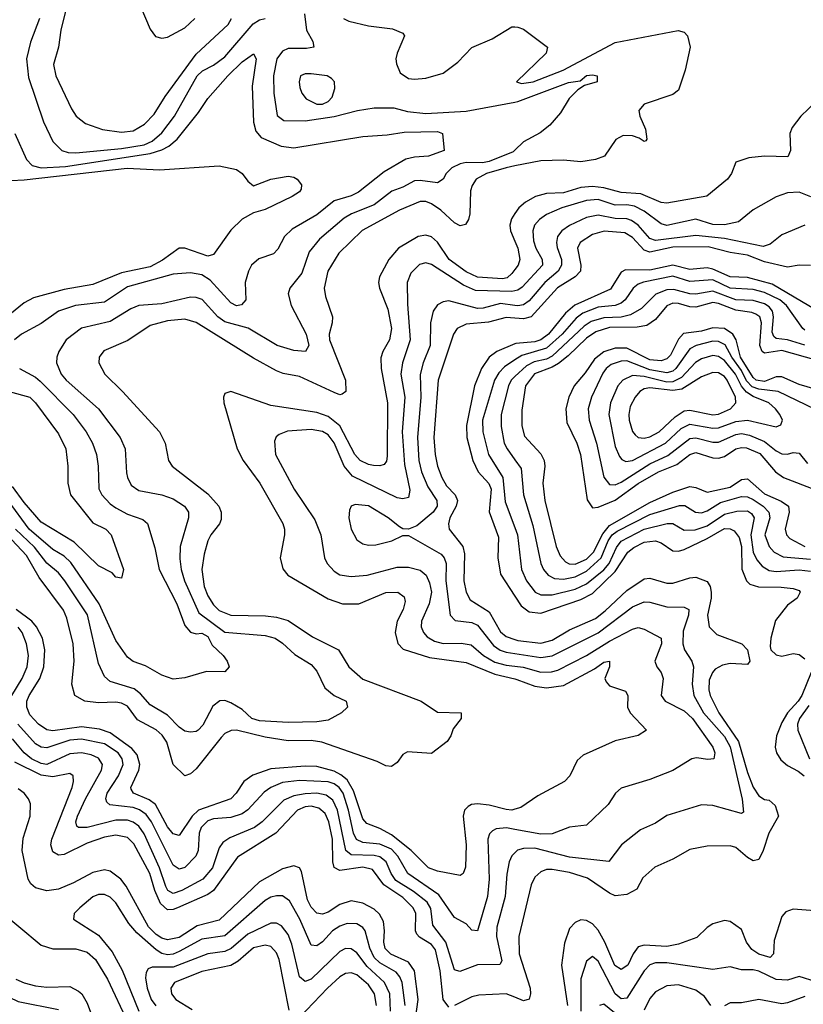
# Model space of a CAD drawing. Header units: inches. Extents: x 990535 to 1117859, y 769386 to 892122.
# Tile 375 of 656: x 1078275 to 1081005, y 795354 to 798786. Entities that reach past the tile are written whole.
import ezdxf

# ---------------------------------------------------------------- set-up
doc = ezdxf.new("R2010")
doc.units = ezdxf.units.IN
doc.header["$MEASUREMENT"] = 0
doc.layers.add('B0779', color=7, linetype='Continuous')
doc.layers.add('B0789', color=7, linetype='Continuous')

msp = doc.modelspace()

# ---------------------------------------------------------------- linework, layer by layer
at = {"layer": 'B0779', "color": 5}
for points, elevation in [([(1078437.5, 798830), (1078418.2, 798750), (1078410.1, 798689.9), (1078393, 798630), (1078400.9, 798590), (1078455.7, 798475.7), (1078471.8, 798450), (1078504.1, 798424.1), (1078563.7, 798403.7), (1078630, 798394.4), (1078670, 798399.1), (1078710, 798421.9), (1078743.4, 798456.6), (1078782, 798518), (1078890, 798665.5), (1079000.7, 798770), (1079012.7, 798790)], 2780), ([(1078696.6, 798830), (1078730, 798753), (1078748.1, 798728.1), (1078770, 798721.3), (1078790, 798725.5), (1078850, 798757.5), (1078885.3, 798790)], 2820), ([(1079266.7, 798806.7), (1079274.5, 798750), (1079295.8, 798710), (1079299.3, 798690), (1079274.6, 798685.4), (1079210, 798685.8), (1079190, 798676), (1079170.8, 798650), (1079158.8, 798590), (1079160.4, 798530), (1079172.3, 798452.3), (1079194.9, 798434.9), (1079270, 798433.7), (1079370.9, 798449.1), (1079451.2, 798470), (1079510, 798479.1), (1079578.7, 798478.7), (1079625.8, 798465.8), (1079690, 798459.2), (1079830, 798466.8), (1080000, 798499.1)], 2760), ([(1078343.3, 798790), (1078312.1, 798707.9), (1078298.9, 798650), (1078305.2, 798585.2), (1078358.1, 798430), (1078390, 798361.8), (1078421.3, 798330), (1078443.2, 798323.2), (1078470, 798321.8), (1078630, 798337.1), (1078709, 798350), (1078736.8, 798363.2), (1078770, 798391.8), (1078814.2, 798450), (1078893.1, 798590), (1078912.3, 798607.7), (1078950, 798627.7), (1078990, 798656.4), (1079088.7, 798771.3), (1079110, 798785.6), (1079129.9, 798790.1)], 2760), ([(1079402.8, 798790), (1079421.6, 798781.6), (1079490, 798765), (1079573.9, 798753.9), (1079610, 798739.3), (1079616, 798730), (1079590.1, 798670), (1079585.3, 798650), (1079587.2, 798632.8), (1079600.4, 798600.4), (1079630, 798581.1), (1079650, 798578.4), (1079690, 798582.4), (1079750, 798600.3), (1079801.7, 798638.3), (1079850, 798689.5), (1079920.6, 798719.4), (1079990, 798761.3), (1080000, 798761)], 2780), ([(1078257.8, 798390), (1078298.7, 798298.7), (1078318.5, 798278.5), (1078350, 798269.3), (1078434.5, 798274.5), (1078730, 798320.1), (1078770, 798332), (1078794.6, 798345.4), (1078823.4, 798370), (1078897.4, 798462.6), (1078930, 798511.9), (1078999.9, 798590), (1079050, 798639.8), (1079090, 798667.2), (1079098.3, 798650), (1079085, 798555), (1079089.4, 798429.4), (1079097.6, 798397.6), (1079116.1, 798376.1), (1079185.4, 798345.4), (1079230, 798339.1), (1079470, 798379), (1079555.1, 798384.9), (1079614.1, 798394.1), (1079730, 798396.5), (1079747.7, 798390), (1079754, 798330), (1079699.1, 798310), (1079650, 798307.3), (1079620.5, 798299.5), (1079544.7, 798255.3), (1079455.2, 798184.8), (1079430, 798171.8), (1079370, 798154.5), (1079310, 798106.1), (1079223.8, 798056.2), (1079197.5, 798030), (1079173.8, 797986.2), (1079159.6, 797970), (1079108, 797952), (1079082.2, 797930), (1079071.5, 797910), (1079060.9, 797870), (1079062.9, 797810), (1079047.9, 797792.1), (1079030, 797788.8), (1079010, 797798.6), (1078938.5, 797878.5), (1078910, 797896.3), (1078870, 797903.7), (1078810, 797899.5), (1078650, 797854.5), (1078570, 797801.6), (1078469.8, 797790.2), (1078410, 797770.7), (1078350, 797726.6), (1078280.6, 797690), (1078257.3, 797670)], 2740), ([(1080000, 798331.1), (1079994.4, 798325.6), (1079910, 798291.9), (1079887.5, 798287.5), (1079830, 798288.2), (1079810, 798283.4), (1079780.6, 798270), (1079760.1, 798250), (1079750, 798229.8), (1079730, 798217.8), (1079670, 798225.5), (1079650, 798224), (1079610, 798202.4), (1079571, 798189), (1079510, 798141.3), (1079430.8, 798109.2), (1079405.8, 798094.2), (1079319.2, 798020.8), (1079283.5, 797976.5), (1079257.3, 797902.7), (1079215.9, 797850), (1079210.2, 797830), (1079220.9, 797790), (1079272.4, 797690), (1079282.7, 797650), (1079270.4, 797630), (1079230, 797632.5), (1079171.6, 797650), (1079071.1, 797711.1), (1078990, 797733.1), (1078964.9, 797750), (1078911.1, 797811.1), (1078890, 797818.3), (1078870, 797818.9), (1078770, 797796.1), (1078689.8, 797790.2), (1078661.9, 797778.1), (1078590, 797733.9), (1078490, 797711.1), (1078437.3, 797670), (1078410.9, 797630), (1078403.8, 797610), (1078403.5, 797590), (1078419.8, 797550), (1078437, 797530), (1078549.5, 797430), (1078624.8, 797330), (1078642.5, 797290), (1078646.9, 797206.9), (1078650.1, 797190), (1078663.7, 797163.7), (1078690, 797144.6), (1078770, 797129.6), (1078810, 797116.4), (1078849.4, 797090), (1078862.4, 797070), (1078863.3, 797050), (1078833.7, 796950), (1078833, 796907), (1078837.2, 796870), (1078848.7, 796830), (1078899, 796719), (1078990, 796651.6), (1079130, 796639.1), (1079164.4, 796630), (1079190, 796613.3), (1079233.6, 796573.6), (1079290, 796538.9), (1079310, 796514.6), (1079337.6, 796457.6), (1079370.7, 796430.7), (1079412.7, 796410), (1079417.3, 796390), (1079395.8, 796370), (1079350, 796344.2), (1079310, 796338.3), (1079210, 796336.4), (1079110, 796341.5), (1079084.2, 796350), (1079050, 796381), (1079010, 796405), (1078990, 796413.3), (1078972.2, 796412.2), (1078947.4, 796392.6), (1078913.3, 796326.7), (1078896.9, 796310), (1078890, 796304.9), (1078870, 796302.4), (1078850, 796305.6), (1078830, 796319.9), (1078790, 796362.2), (1078730, 796397.5), (1078696.2, 796436.2), (1078673.5, 796453.5), (1078590, 796479.3), (1078570, 796496.5), (1078550, 796542), (1078511.1, 796711.1), (1078431.7, 796830), (1078410, 796858.3), (1078370, 796892), (1078326.9, 796946.9), (1078260.6, 797010)], 2760), ([(1080000, 798276.2), (1079970, 798270.2), (1079901.7, 798250), (1079865.3, 798230), (1079851.3, 798208.7), (1079845.3, 798190), (1079842.9, 798110), (1079838.9, 798090), (1079828, 798072), (1079810, 798068.1), (1079790, 798077.5), (1079742, 798122), (1079710, 798144.8), (1079690, 798152.7), (1079670, 798153), (1079597.5, 798122.5), (1079468.3, 798051.7), (1079387.1, 797972.9), (1079348.8, 797910), (1079335.7, 797850), (1079340.7, 797820.7), (1079364.4, 797750), (1079364, 797730), (1079352.9, 797690), (1079353.9, 797670), (1079409.7, 797530), (1079410.8, 797490), (1079398.7, 797481.3), (1079390, 797478.8), (1079370, 797486.4), (1079250, 797542.9), (1079192.5, 797552.5), (1079170, 797562.3), (1079090, 797606.3), (1078890, 797731.1), (1078850, 797742.4), (1078790, 797736.6), (1078730, 797720.2), (1078651.7, 797668.3), (1078567.7, 797632.3), (1078551.2, 797610), (1078551.1, 797590), (1078571, 797550), (1078632.6, 797490), (1078761.4, 797350), (1078781.7, 797310), (1078792.8, 797250), (1078806.4, 797230), (1078930, 797133.1), (1078969.1, 797090), (1078976.8, 797070), (1078976.3, 797043.7), (1078971.3, 797028.7), (1078940.9, 796990), (1078930.6, 796969.4), (1078917.5, 796922.5), (1078909.3, 796870), (1078917.1, 796810), (1078930, 796777.6), (1078950, 796745.8), (1078970, 796726.2), (1079010, 796710.1), (1079131.4, 796708.6), (1079170, 796703.7), (1079210, 796691.4), (1079295.2, 796635.2), (1079385.5, 796590), (1079422.1, 796530), (1079470, 796487.8), (1079673.7, 796410), (1079730, 796372.2), (1079813, 796370), (1079813.4, 796350), (1079785.4, 796314.6), (1079777.3, 796290), (1079764.2, 796270), (1079710, 796228.6), (1079625.9, 796234.1), (1079610, 796225), (1079590, 796197), (1079570, 796182.9), (1079550, 796185.3), (1079520.7, 796200.7), (1079327.2, 796267.2), (1079290, 796273.6), (1079210, 796271.9), (1079130, 796285.1), (1079030, 796309.5), (1079011.5, 796308.5), (1078990, 796298.4), (1078976.4, 796283.6), (1078890, 796174.7), (1078870, 796157.3), (1078850, 796150.7), (1078809.9, 796189.9), (1078787.3, 796267.3), (1078771.7, 796291.7), (1078750.4, 796310.4), (1078685.4, 796345.4), (1078650, 796392.7), (1078630, 796403.6), (1078610, 796406.8), (1078550, 796404.7), (1078502, 796410), (1078467, 796430), (1078456.7, 796470), (1078464.6, 796550), (1078461.7, 796610), (1078439.6, 796699.6), (1078427.8, 796727.8), (1078342.2, 796842.2), (1078298.9, 796918.9), (1078213.1, 797010)], 2780), ([(1078245.7, 798225.7), (1078290, 798227.7), (1078648.9, 798268.9), (1078762.3, 798262.3), (1078970, 798277.1), (1079030, 798263.9), (1079050.1, 798250.1), (1079070, 798223.9), (1079090, 798207.4), (1079150, 798230.6), (1079210, 798240.3), (1079230, 798237), (1079242, 798230), (1079257.1, 798210), (1079255.8, 798195.8), (1079250, 798186), (1079223.8, 798170), (1079130, 798124), (1079090, 798112.6), (1079050, 798090.7), (1079010, 798052.5), (1078950, 797967.5), (1078930, 797961.7), (1078850, 797989.4), (1078830, 797989.4), (1078772, 797948), (1078730, 797924.9), (1078630, 797903.9), (1078530, 797863.5), (1078430, 797846.1), (1078323.2, 797816.8), (1078290, 797799.4), (1078241.1, 797758.9)], 2720), ([(1080000, 798110.2), (1079987.7, 798092.3), (1079982.9, 798070), (1079984.4, 798050), (1080000, 798013.9)], 2820), ([(1080000, 797914.9), (1079990, 797901.3), (1079973.3, 797886.7), (1079957.4, 797882.6), (1079870, 797889), (1079830, 797907.3), (1079771.2, 797950), (1079730.1, 798010.1), (1079710, 798028.8), (1079690, 798035.6), (1079663.5, 798030), (1079594.7, 797990), (1079560.5, 797950), (1079528.6, 797890), (1079525.1, 797870), (1079528.7, 797850), (1079557, 797777), (1079570.4, 797710), (1079563.7, 797670), (1079540.3, 797630), (1079532.7, 797607.3), (1079534.2, 797570), (1079555.9, 797450), (1079555.1, 797264.9), (1079553, 797247), (1079544.1, 797235.9), (1079530, 797230.9), (1079507.7, 797232.3), (1079490, 797235.6), (1079460.7, 797250), (1079442.6, 797270), (1079390.2, 797370), (1079350, 797403), (1079310, 797417.1), (1079150, 797441.4), (1079010.3, 797489.7), (1078990, 797482.7), (1078985.3, 797470), (1078986.5, 797450), (1079032.5, 797290), (1079053.9, 797250), (1079111, 797171), (1079191.3, 797030), (1079198, 797010), (1079198, 796990), (1079182.2, 796910), (1079192, 796872), (1079209.3, 796850), (1079350, 796767.6), (1079399.1, 796750), (1079456.2, 796750), (1079550, 796789.6), (1079591.7, 796790), (1079613.9, 796773.9), (1079617.8, 796757.8), (1079611, 796730), (1079590.4, 796690), (1079583, 796650), (1079591.9, 796611.9), (1079611.4, 796591.4), (1079702.6, 796562.6), (1079830, 796545.7), (1079930, 796504.6), (1080000, 796487.9)], 2820), ([(1080000, 797840.8), (1079990, 797838.6), (1079862.5, 797842.5), (1079820.7, 797860.7), (1079710, 797933.2), (1079690, 797938.8), (1079667.7, 797932.3), (1079637.8, 797902.2), (1079625.1, 797870), (1079625.4, 797794.6), (1079635.4, 797670), (1079608.5, 797590), (1079602.4, 797550), (1079616.1, 797470), (1079607.9, 797350), (1079615.7, 797235.7), (1079634.4, 797145.6), (1079630, 797121), (1079610, 797116.1), (1079590, 797119.3), (1079434.6, 797194.6), (1079405.3, 797230), (1079370, 797311), (1079350, 797338.5), (1079330, 797351), (1079290, 797357.3), (1079208.3, 797351.7), (1079179.3, 797340.7), (1079168.3, 797331.7), (1079162.7, 797317.3), (1079165.9, 797270), (1079231.6, 797150), (1079302.6, 797042.6), (1079324.2, 796990), (1079336.6, 796910), (1079346, 796890), (1079370, 796863.5), (1079390.6, 796850.6), (1079430, 796844.7), (1079485.6, 796850), (1079590, 796877.9), (1079630, 796877.3), (1079670, 796866.9), (1079691.5, 796850), (1079703, 796823), (1079709.1, 796790), (1079701.7, 796750), (1079674.4, 796690), (1079673.3, 796670), (1079681.3, 796650), (1079694.9, 796634.9), (1079720.1, 796620.1), (1079750, 796611.7), (1079813.2, 796613.2), (1079847.2, 796607.2), (1079890.4, 796570), (1079930, 796546.8), (1079970, 796536), (1080000, 796532.2)], 2840), ([(1080000, 797790), (1079950, 797797.1), (1079890, 797780.1), (1079870, 797779.7), (1079770, 797806.4), (1079750, 797803.2), (1079730, 797792.2), (1079715, 797770), (1079706, 797730), (1079704.5, 797650), (1079680.1, 797590), (1079670.1, 797549.9), (1079672.9, 797470), (1079660.4, 797330), (1079665.3, 797250), (1079674.5, 797210), (1079697.2, 797157.2), (1079728.1, 797110), (1079728.8, 797090), (1079715.5, 797070), (1079658.2, 797021.8), (1079630, 797010.7), (1079610, 797011.8), (1079598.4, 797018.4), (1079558.5, 797050), (1079490, 797091.9), (1079444.1, 797095.9), (1079430.2, 797089.8), (1079424, 797076), (1079421.7, 797050), (1079430.2, 797010), (1079450, 796972.8), (1079470, 796958.5), (1079490, 796953.8), (1079515.4, 796955.4), (1079571.6, 796970), (1079610, 796987.9), (1079630, 796987.8), (1079743, 796923), (1079754.2, 796910), (1079760.3, 796890), (1079759.8, 796830), (1079774.8, 796710), (1079792.1, 796692.1), (1079850, 796684.6), (1079870, 796675.3), (1079925.1, 796605.1), (1079948.8, 796588.8), (1079970, 796581.5), (1080000, 796576.8)], 2860), ([(1080000, 797745.7), (1079970, 797748.5), (1079907.9, 797732.1), (1079830, 797724.5), (1079798.4, 797710), (1079786.5, 797690), (1079732.8, 797530), (1079717.9, 797330), (1079721.9, 797270), (1079730.1, 797230), (1079745.5, 797190), (1079761.7, 797161.7), (1079791.7, 797130), (1079800.3, 797110), (1079796, 797090), (1079774, 797050), (1079768.5, 797028.5), (1079771, 797010), (1079819, 796950), (1079824, 796924), (1079822.3, 796830), (1079830.8, 796790), (1079843.8, 796763.8), (1079910, 796721.8), (1079950, 796652.4), (1079970, 796635.7), (1080000, 796625.5)], 2880), ([(1080000, 797655.8), (1079937.6, 797630), (1079910.6, 797610), (1079884.2, 797570), (1079859.4, 797510), (1079831.5, 797371.5), (1079832.4, 797330), (1079854.1, 797250), (1079872.7, 797210), (1079908.9, 797168.9), (1079917.2, 797150), (1079910.6, 797070.6), (1079942.5, 796982.5), (1079940.4, 796910), (1079950, 796853.6), (1080000, 796776.9)], 2920), ([(1078274.1, 797570), (1078330, 797540.1), (1078346.3, 797526.3), (1078460.9, 797410), (1078506.2, 797350), (1078528.6, 797310), (1078542.5, 797270), (1078548.3, 797230), (1078550.6, 797150.6), (1078561.5, 797130), (1078590, 797098.6), (1078610, 797084), (1078650, 797063), (1078703.8, 797043.8), (1078720.2, 797030), (1078745.2, 796945.2), (1078760.7, 796870), (1078822.6, 796750), (1078850, 796674.3), (1078870, 796650.7), (1078890, 796645.8), (1078910, 796648.1), (1078930, 796635.8), (1078945.7, 796605.7), (1078984.2, 796570), (1078998.2, 796550), (1079004.9, 796530), (1078990, 796512.8), (1078926.2, 796513.8), (1078850, 796492.2), (1078810, 796487.1), (1078770, 796501.4), (1078713.5, 796533.5), (1078670, 796549.2), (1078650, 796564), (1078610, 796622.2), (1078552.2, 796750), (1078453.5, 796893.5), (1078430, 796916.1), (1078390, 796939.6), (1078307.9, 797010), (1078235, 797110)], 2740), ([(1080000, 797600), (1079964.1, 797575.9), (1079944.4, 797555.6), (1079929.1, 797530), (1079886.9, 797390), (1079888.8, 797350), (1079908.5, 797270), (1079958, 797190), (1079966, 797106), (1080000, 797015.8)], 2940), ([(1080000, 797541.9), (1079987, 797530), (1079977.8, 797510), (1079951.8, 797410), (1079951.7, 797368.3), (1079963.2, 797310), (1079972.9, 797290), (1080000, 797252.4)], 2960), ([(1078238.5, 797490), (1078310, 797470.8), (1078330, 797450.8), (1078410, 797342.8), (1078435.4, 797290), (1078443.1, 797230), (1078442.5, 797170), (1078452.1, 797130), (1078530, 797031.7), (1078574.9, 797010), (1078593.2, 796990), (1078636.9, 796870), (1078630, 796839), (1078610, 796842.7), (1078597.5, 796857.5), (1078550, 796882.8), (1078465, 796965), (1078350, 797034.4), (1078290, 797103.7), (1078250, 797159.4)], 2720), ([(1080000, 796033.7), (1079990, 796031), (1079970, 796032.6), (1079910, 796048), (1079870, 796053.1), (1079849.4, 796050.6), (1079836.8, 796043.2), (1079825, 796030), (1079820.1, 796010), (1079830.5, 795910), (1079828, 795832), (1079819.6, 795810), (1079810, 795803.1), (1079730, 795817.4), (1079699.3, 795830), (1079638.8, 795890), (1079570, 795944.2), (1079530, 795966.3), (1079484.2, 795984.2), (1079470, 795999.9), (1079438.3, 796098.3), (1079416.3, 796136.3), (1079394.2, 796154.2), (1079370, 796166.4), (1079310, 796182.4), (1079270, 796184.4), (1079150, 796174.1), (1079087.2, 796152.8), (1079055.9, 796130), (1079029.6, 796090), (1079010.3, 796069.7), (1078897.8, 796030), (1078875.9, 796010), (1078830, 795941.7), (1078810, 795947.9), (1078790, 795972.1), (1078747.9, 796050), (1078726.5, 796066.5), (1078671.1, 796090), (1078663.7, 796103.7), (1078661.8, 796110), (1078689.9, 796170), (1078693.7, 796190), (1078683.7, 796223.7), (1078665, 796245), (1078590, 796300.2), (1078552.8, 796312.8), (1078490, 796320.7), (1078390, 796307), (1078370, 796310.3), (1078340.4, 796330), (1078310, 796362.7), (1078299.2, 796390), (1078299.9, 796410), (1078307.6, 796430), (1078345.1, 796490), (1078358.7, 796530), (1078362.8, 796590), (1078354, 796630), (1078333.2, 796670), (1078317.2, 796690), (1078262.4, 796730)], 2820), ([(1078247.1, 796430), (1078284, 796490), (1078301.2, 796530), (1078305.7, 796570), (1078298.5, 796610), (1078283.2, 796650), (1078269.1, 796669.1)], 2840), ([(1080000, 795963.6), (1079971.2, 795968.8), (1079934.3, 795965.7), (1079921.7, 795958.3), (1079912.2, 795947.8), (1079906.4, 795930), (1079910.1, 795789.9), (1079904.2, 795730), (1079870.1, 795610), (1079850, 795612.4), (1079830, 795634.5), (1079790, 795656.5), (1079735.6, 795735.6), (1079627.4, 795810), (1079592.4, 795870), (1079570, 795894.7), (1079530, 795912.6), (1079470, 795917.7), (1079448.2, 795928.2), (1079437.7, 795950), (1079420.1, 796030), (1079401.4, 796090), (1079387.9, 796110), (1079370, 796122.7), (1079350, 796129.7), (1079250, 796134.5), (1079190, 796126.5), (1079150.1, 796110), (1079126.3, 796093.7), (1079070, 796031.4), (1079050, 796017.6), (1079010, 796004.6), (1078950, 796000.1), (1078930, 795993.9), (1078906.7, 795970), (1078900.5, 795950), (1078896.1, 795890), (1078889, 795870), (1078850, 795831), (1078830, 795825.2), (1078810, 795839), (1078734.2, 795990), (1078715.5, 796015.5), (1078692.1, 796032.1), (1078670, 796040), (1078589.1, 796049.1), (1078578.6, 796058.6), (1078574.7, 796070), (1078580.1, 796090), (1078619.3, 796150), (1078635.7, 796190), (1078632.4, 796210), (1078618.2, 796230), (1078570, 796262.1), (1078490, 796277.6), (1078450, 796274.2), (1078370, 796248.4), (1078350, 796249.9), (1078330, 796262.1), (1078268.1, 796330)], 2840), ([(1080000, 795881.5), (1079990, 795871.6), (1079980.6, 795850), (1079972.1, 795807.9), (1079966.2, 795730), (1079937.2, 795622.8), (1079935.6, 795590), (1079955.1, 795504.9), (1079947.1, 795492.9), (1079870, 795491.2), (1079808.7, 795468.7), (1079790, 795474.5), (1079759.4, 795570), (1079713.9, 795630), (1079707.3, 795687.3), (1079693.9, 795710), (1079646.8, 795746.8), (1079585.7, 795785.7), (1079569.3, 795809.3), (1079552, 795850), (1079530, 795867.4), (1079510, 795872.1), (1079430, 795874.8), (1079411.1, 795890), (1079382, 796030), (1079365.5, 796065.5), (1079343.1, 796083.1), (1079310, 796089.5), (1079270, 796088), (1079230, 796080.6), (1079194.8, 796065.2), (1079119.2, 795990), (1079093.3, 795970), (1079006.4, 795933.6), (1078982.2, 795917.8), (1078970, 795898.8), (1078946.1, 795830), (1078912.8, 795790), (1078839.5, 795750), (1078810, 795740.6), (1078791, 795751), (1078783.9, 795763.9), (1078762, 795830), (1078708.4, 795948.4), (1078690, 795974.3), (1078670, 795989), (1078650, 795995.2), (1078610, 795995.5), (1078510, 795969.9), (1078479.7, 795970), (1078474.3, 795974.3), (1078470.4, 795990), (1078476.3, 796010), (1078504, 796070), (1078559.9, 796170), (1078563.6, 796190), (1078550, 796211.9), (1078523.6, 796223.6), (1078490, 796230.9), (1078450, 796226.4), (1078370, 796190.2), (1078350, 796192.9), (1078316, 796210), (1078290.6, 796230), (1078250, 796278.9)], 2860), ([(1079770, 795344.3), (1079750, 795370), (1079740.2, 795470), (1079723.2, 795543.2), (1079710, 795562), (1079667.3, 795587.3), (1079658.6, 795598.6), (1079653.6, 795610), (1079654.7, 795670), (1079646.1, 795690), (1079610, 795726.1), (1079543.7, 795770), (1079503.6, 795823.6), (1079470, 795831.7), (1079390, 795820.1), (1079370.2, 795830.2), (1079365.4, 795850), (1079364.5, 795930), (1079351.9, 795990), (1079338.6, 796018.6), (1079317.6, 796037.6), (1079290, 796044.5), (1079270, 796042.1), (1079242.6, 796030), (1079166.8, 795950), (1079033.8, 795866.2), (1078949.7, 795750), (1078930, 795736.5), (1078825.1, 795690), (1078810, 795684.2), (1078790, 795683.6), (1078765, 795705), (1078745.6, 795750), (1078727.8, 795810), (1078673, 795913), (1078650, 795935.5), (1078610, 795943.6), (1078570, 795936.8), (1078510, 795916.1), (1078430, 795876.1), (1078410, 795873.7), (1078390, 795885.6), (1078383.4, 795910), (1078386.6, 795930), (1078457.2, 796110), (1078462.4, 796130), (1078460.6, 796150), (1078450, 796158.9), (1078390, 796146.6), (1078350, 796152.3), (1078258.3, 796198.3)], 2880), ([(1079649.7, 795270), (1079663, 795370), (1079650.5, 795470.5), (1079630, 795500.6), (1079568, 795528), (1079548.3, 795548.3), (1079543.1, 795570), (1079545.7, 795610), (1079542.1, 795642.1), (1079528.5, 795668.5), (1079510, 795685.1), (1079470, 795706.3), (1079430, 795714.5), (1079390, 795702.1), (1079350, 795675.2), (1079330, 795667.7), (1079310, 795671.2), (1079290, 795692.5), (1079277.6, 795717.6), (1079256.2, 795816.2), (1079249.4, 795829.4), (1079230, 795836.1), (1079190, 795825.5), (1079110, 795780.8), (1078970, 795646.9), (1078893, 795627), (1078830, 795586.7), (1078790, 795578.3), (1078770, 795584.5), (1078750, 795597.5), (1078724.1, 795624.1), (1078645.9, 795765.9), (1078627.3, 795790), (1078590, 795817.7), (1078570, 795822.6), (1078530, 795813.8), (1078462.9, 795777.1), (1078410, 795754.9), (1078370, 795749.6), (1078330, 795759.6), (1078313.7, 795773.7), (1078304, 795790), (1078283.8, 795890), (1078287.4, 795932.6), (1078311.9, 796010), (1078312.6, 796052.6), (1078305.9, 796070), (1078290, 796089.9), (1078270, 796104.6)], 2920), ([(1079617.9, 795350), (1079607.7, 795430), (1079599.6, 795450), (1079586, 795466), (1079530, 795498.3), (1079510, 795517.4), (1079494.6, 795550), (1079478.5, 795610), (1079470, 795622.1), (1079450, 795634.3), (1079415.8, 795635.8), (1079390, 795626.3), (1079365.1, 795610), (1079330, 795572), (1079310, 795557.1), (1079290, 795560.5), (1079250.3, 795650), (1079214.5, 795714.5), (1079190, 795732.1), (1079170, 795732.2), (1079150, 795727.2), (1079130, 795715.6), (1078990, 795591.9), (1078910, 795580.4), (1078830, 795537.4), (1078810, 795528.5), (1078790, 795525.9), (1078770, 795530.8), (1078750, 795543.3), (1078682.7, 795602.7), (1078655.6, 795635.6), (1078610, 795708), (1078590, 795727.3), (1078570, 795736.6), (1078550, 795737.1), (1078530, 795727.9), (1078484.7, 795690), (1078464.2, 795670), (1078462.4, 795650), (1078550, 795594.5), (1078596.9, 795536.9), (1078632.4, 795472.4), (1078690, 795330)], 2940), ([(1078192.4, 795690), (1078350, 795559.4), (1078390, 795546.8), (1078470, 795547.3), (1078510, 795535.2), (1078539.5, 795510), (1078581.3, 795441.3), (1078651.3, 795290)], 2920), ([(1079566.2, 795330), (1079564.3, 795390), (1079546.1, 795430), (1079485.7, 795485.7), (1079450, 795533.2), (1079430, 795547.7), (1079410, 795548.5), (1079390, 795538.3), (1079290, 795441.7), (1079270, 795433.8), (1079249.5, 795449.5), (1079223.1, 795563.1), (1079210, 795597.2), (1079187.3, 795627.3), (1079170, 795636.9), (1079150, 795636.6), (1079070, 795597.9), (1079011.3, 795548.7), (1078990, 795537.5), (1078930, 795529.7), (1078810, 795483), (1078736.3, 795483.7), (1078722.2, 795477.8), (1078715.1, 795464.9), (1078713.7, 795446.3), (1078719.4, 795410), (1078733.2, 795370), (1078748.6, 795348.6)], 2960), ([(1079213.3, 795333.3), (1079178.4, 795510), (1079170, 795533.6), (1079150, 795555.4), (1079130, 795560.1), (1079090, 795550.9), (1079036, 795504), (1079010, 795489.6), (1078910, 795468.3), (1078814.2, 795430), (1078800.9, 795410), (1078803.8, 795390), (1078819.3, 795370), (1078875.4, 795335.4)], 2980), ([(1077370, 795322.3), (1077510, 795389), (1077612.6, 795427.4), (1077670, 795458.3), (1077690, 795463.7), (1077770, 795469.7), (1077790, 795466.4), (1077889.8, 795429.8), (1077956.7, 795423.3), (1077990, 795429.4), (1078018.3, 795441.7), (1078090, 795501.8), (1078110, 795510.5), (1078130, 795502), (1078139.5, 795490), (1078179, 795419), (1078238.5, 795378.5), (1078270, 795363.1), (1078410, 795335.5)], 2860), ([(1078261.3, 795441.3), (1078290, 795428.4), (1078330, 795418), (1078370, 795413.7), (1078450, 795415.5), (1078479.9, 795399.9), (1078490.8, 795390), (1078510, 795358.3), (1078557.5, 795230)], 2880), ([(1079517.9, 795350), (1079510.8, 795390), (1079490, 795422), (1079450, 795456.1), (1079430, 795463.8), (1079410, 795461), (1079390, 795449), (1079346.8, 795410), (1079250, 795307.4)], 2980), ([(1080000, 795378.3), (1079970, 795390.4), (1079874.2, 795385.8), (1079850, 795379.7), (1079790, 795349.4)], 2880)]:
    msp.add_lwpolyline(points, dxfattribs=dict(at, elevation=elevation))
at = {"layer": 'B0779', "color": 5, "elevation": 2780}
msp.add_lwpolyline([(1079270, 798597.8), (1079253.7, 798590), (1079248.7, 798570), (1079251.1, 798550), (1079258.2, 798530), (1079272.9, 798510), (1079310, 798491.7), (1079330, 798492.2), (1079350, 798501.2), (1079363.9, 798516.1), (1079373.2, 798546.8), (1079371.9, 798570), (1079361.3, 798581.3), (1079345.6, 798590), (1079290, 798597.5)], close=True, dxfattribs=at)
at = {"layer": 'B0789', "color": 5}
for points, elevation in [([(1080000, 798761), (1080010, 798760.7), (1080030, 798753), (1080113.7, 798690), (1080109.5, 798670), (1080005.2, 798570), (1080023.6, 798563.6), (1080063.5, 798570), (1080168.7, 798610), (1080350, 798706.7), (1080568.9, 798748.9), (1080590, 798743), (1080601.6, 798730), (1080611, 798690), (1080593.1, 798610), (1080570, 798540.3), (1080550, 798525.6), (1080450, 798491.3), (1080432.1, 798470), (1080435.3, 798450), (1080455.1, 798404.9), (1080460.2, 798370), (1080456.6, 798363.4), (1080450, 798362), (1080433.6, 798373.6), (1080410, 798381.9), (1080377.1, 798382.9), (1080351.8, 798368.2), (1080311.8, 798310), (1080281, 798299), (1080230, 798290.3), (1080170, 798297.1), (1080090, 798294.3), (1080000, 798276.2)], 2780), ([(1080000, 798499.1), (1080010, 798501), (1080187.3, 798567.3), (1080227, 798573), (1080250, 798591.7), (1080270, 798594.2), (1080287.3, 798590), (1080287.3, 798570), (1080242.9, 798557.1), (1080218.8, 798541.2), (1080188.9, 798511.1), (1080159, 798461), (1080121.5, 798418.5), (1080088.4, 798391.6), (1080030, 798360.1), (1080000, 798331.1)], 2760), ([(1081050, 798500.8), (1080995.8, 798450), (1080965.9, 798410), (1080957.6, 798390), (1080960.1, 798330), (1080951.4, 798308.6), (1080870, 798309.9), (1080815.1, 798304.9), (1080770.4, 798290), (1080754.7, 798250), (1080740.8, 798230), (1080668.7, 798171.3), (1080530, 798146.5), (1080510, 798148.6), (1080438.7, 798178.7), (1080370, 798184.2), (1080310, 798200.6), (1080270, 798204.5), (1080230, 798201.1), (1080170, 798183.1), (1080110, 798180.5), (1080071.9, 798170), (1080037.2, 798150), (1080013.7, 798130), (1080000, 798110.2)], 2820), ([(1081031.6, 798168.4), (1080990, 798185.2), (1080950, 798183.2), (1080910, 798168.3), (1080830, 798123.7), (1080778.8, 798081.2), (1080730, 798070.9), (1080690, 798072.8), (1080630, 798090.3), (1080529.1, 798069.1), (1080510, 798074.8), (1080450, 798119), (1080416.7, 798136.7), (1080390, 798141.3), (1080350, 798140.1), (1080290, 798158.9), (1080250, 798156.5), (1080164.2, 798130), (1080110, 798107.2), (1080085.4, 798090), (1080068.7, 798070), (1080062.3, 798050), (1080065.2, 798014.8), (1080073.2, 797990), (1080095.6, 797950), (1080095.9, 797930), (1080025.9, 797854.1), (1080010, 797843.1), (1080000, 797840.8)], 2840), ([(1081010, 798069.8), (1080930, 798036.3), (1080890, 798003.9), (1080865, 797995), (1080730, 798024), (1080630, 798033.5), (1080490, 798016.1), (1080470, 798023.8), (1080429.4, 798069.4), (1080406.4, 798086.4), (1080390, 798092.2), (1080350, 798093.3), (1080290, 798104.8), (1080250, 798096.5), (1080190.8, 798069.2), (1080163.3, 798050), (1080149.1, 798030), (1080145.1, 798010), (1080147.8, 797992.2), (1080162.6, 797950), (1080162.7, 797930), (1080158.1, 797921.9), (1080150.4, 797910), (1080104.9, 797870), (1080050, 797806), (1080030, 797792), (1080010, 797788.6), (1080000, 797790)], 2860), ([(1081030, 797929.4), (1080990, 797930.9), (1080950, 797923.5), (1080870, 797941.6), (1080810, 797964.9), (1080750, 797974.2), (1080673.9, 797993.9), (1080550, 797993.3), (1080470, 797976.1), (1080450, 797983), (1080410, 798026.7), (1080383.1, 798043.1), (1080310.9, 798049.1), (1080270, 798037.1), (1080227.9, 798010), (1080218.3, 797990), (1080229.4, 797930), (1080228.1, 797910), (1080210.1, 797890), (1080149.1, 797850.9), (1080057, 797750), (1080030, 797742.9), (1080000, 797745.7)], 2880), ([(1080000, 798013.9), (1080010.4, 797990), (1080017.3, 797950), (1080011, 797930), (1080000, 797914.9)], 2820), ([(1081050, 797773.6), (1080896.1, 797863.9), (1080810, 797887.1), (1080750, 797889.4), (1080690, 797917.1), (1080670, 797920.8), (1080610, 797915.7), (1080550, 797930), (1080470, 797913.1), (1080385.3, 797914.7), (1080370, 797906.2), (1080332.6, 797847.4), (1080209.1, 797790.9), (1080176.9, 797763.1), (1080116.7, 797690), (1080090.7, 797670), (1080070, 797663.7), (1080002.9, 797657.1), (1080000, 797655.8)], 2920), ([(1081010, 797704), (1081002.9, 797710), (1080945.8, 797790), (1080922.6, 797810), (1080870, 797835.6), (1080830, 797845.8), (1080750, 797850.3), (1080690, 797879.2), (1080610, 797873), (1080550, 797892.1), (1080448.5, 797871.5), (1080430, 797864.2), (1080411.7, 797850), (1080384.4, 797810), (1080370, 797798.1), (1080350, 797789.7), (1080290, 797783.8), (1080237.1, 797762.9), (1080214.1, 797745.9), (1080164.7, 797690), (1080110, 797641.6), (1080024, 797616), (1080000, 797600)], 2940), ([(1081010, 797651.4), (1080950, 797670.5), (1080910, 797675), (1080902.3, 797682.3), (1080896.9, 797696.9), (1080901.6, 797750), (1080897.8, 797770), (1080885.4, 797785.4), (1080870, 797795.5), (1080830, 797807.8), (1080770, 797810), (1080690, 797840.4), (1080630, 797829.3), (1080610, 797830.4), (1080554.2, 797845.8), (1080530, 797844.8), (1080490.7, 797829.3), (1080440.9, 797779.1), (1080402.6, 797757.4), (1080370.8, 797749.2), (1080310, 797746.7), (1080265.8, 797734.2), (1080241.8, 797718.2), (1080130, 797613.8), (1080110, 797602.9), (1080067, 797593), (1080040.8, 797579.2), (1080000, 797541.9)], 2960), ([(1081050, 797599), (1080930, 797633.2), (1080870, 797624.1), (1080862.1, 797630), (1080853.8, 797650), (1080859.3, 797730), (1080853.1, 797750), (1080840, 797760), (1080826, 797766), (1080770, 797773.7), (1080710, 797797.2), (1080690, 797800), (1080630, 797784.2), (1080610, 797785.3), (1080570, 797797.4), (1080550, 797797.5), (1080530, 797789.2), (1080490, 797741.2), (1080459.9, 797720.1), (1080426.2, 797713.8), (1080330, 797713), (1080281.7, 797698.3), (1080250, 797675.7), (1080185.9, 797614.1), (1080152.1, 797587.9), (1080130, 797574.7), (1080068.9, 797551.1), (1080037.5, 797510), (1080024.8, 797424.8), (1080023.8, 797370), (1080033.9, 797333.9), (1080090, 797272.3), (1080101.7, 797250), (1080104.4, 797230), (1080097.5, 797170), (1080104.7, 797110), (1080143.8, 796950), (1080157.7, 796917.7), (1080176.8, 796896.8), (1080189.6, 796889.6), (1080210, 796888.1), (1080250, 796905.8), (1080274.5, 796930), (1080306.5, 796993.5), (1080330, 797022.6), (1080470, 797103.4), (1080550, 797138.6), (1080610, 797158.5), (1080630, 797155.6), (1080670, 797139.7), (1080750, 797156.4), (1080790, 797183.7), (1080810, 797185.2), (1080870, 797133.3), (1080927.7, 797107.7), (1080953.4, 797090), (1080955.9, 797070), (1080941.7, 797010), (1080946.8, 796990), (1080957.8, 796977.8), (1081010.7, 796950)], 2980), ([(1081130, 797474.2), (1080990, 797514.2), (1080930, 797541), (1080910, 797540.8), (1080870, 797525), (1080841, 797530), (1080830, 797538.5), (1080785.9, 797610), (1080771.5, 797670), (1080759.9, 797690), (1080730, 797710), (1080690, 797711.7), (1080650, 797700.7), (1080588, 797692), (1080570, 797672.5), (1080542.7, 797617.3), (1080530, 797604.3), (1080510, 797596.8), (1080470, 797600), (1080390, 797641.2), (1080350, 797641.1), (1080310, 797628.3), (1080276.9, 797603.1), (1080244.8, 797555.2), (1080206.3, 797510), (1080187.6, 797470), (1080177.8, 797430), (1080181.6, 797381.6), (1080216.1, 797310), (1080228.8, 797270), (1080252, 797112), (1080270, 797085), (1080290, 797086.5), (1080350, 797111), (1080430, 797169.4), (1080500.8, 797210), (1080563.9, 797236.1), (1080610, 797270.9), (1080630, 797277.4), (1080690, 797258.8), (1080710, 797257.8), (1080730, 797263.6), (1080770, 797290), (1080790, 797295.1), (1080806.6, 797293.4), (1080854, 797274), (1080908.2, 797210), (1080936, 797190), (1081047.2, 797147.2)], 3020), ([(1081047.5, 797427.5), (1080917.5, 797490), (1080850, 797498), (1080826.8, 797506.8), (1080807.4, 797527.4), (1080790, 797562.8), (1080755.8, 797610), (1080732.4, 797652.4), (1080710, 797664.7), (1080690, 797665.4), (1080631.7, 797650), (1080610, 797639.1), (1080560.6, 797570), (1080550, 797561.3), (1080530, 797554.8), (1080470, 797565.9), (1080390, 797597.5), (1080370, 797596.4), (1080336, 797584), (1080317.6, 797570), (1080306.5, 797553.5), (1080266.7, 797470), (1080255.3, 797430), (1080259.1, 797390), (1080284.3, 797310), (1080310, 797191.6), (1080330, 797165.6), (1080350, 797165.1), (1080370, 797174.5), (1080470, 797237.9), (1080533.2, 797266.8), (1080610, 797326), (1080630, 797328.8), (1080690, 797312.9), (1080710, 797313.6), (1080770, 797340.5), (1080790, 797343.1), (1080817.9, 797337.9), (1080870, 797316.3), (1080910, 797283.3), (1080930, 797272.9), (1080950, 797271.8), (1080970, 797278), (1080990, 797275.2), (1081019.3, 797239.3)], 3040), ([(1080000, 797252.4), (1080021.9, 797221.9), (1080029.5, 797129.5), (1080063.1, 797023.1), (1080090.6, 796890.6), (1080099.5, 796870), (1080115.6, 796850), (1080138.5, 796838.5), (1080170, 796835.4), (1080210, 796843.7), (1080250, 796863.3), (1080300.8, 796910), (1080325.6, 796970), (1080338.6, 796990), (1080356.7, 797003.3), (1080470, 797061.5), (1080573.1, 797093.1), (1080592.4, 797092.4), (1080629.8, 797069.8), (1080650, 797067.6), (1080670, 797074.2), (1080716.4, 797103.6), (1080790, 797124.4), (1080810, 797123.3), (1080830, 797113.1), (1080865.5, 797090), (1080884.4, 797070), (1080888.5, 797050), (1080870.4, 796990), (1080885.7, 796950), (1080902.9, 796930), (1080934.2, 796914.2), (1081030, 796905.1)], 2960), ([(1080000, 797015.8), (1080009.7, 796990), (1080023.5, 796870), (1080040.5, 796830), (1080070.6, 796790.6), (1080090, 796781.1), (1080130, 796780.8), (1080210, 796800.8), (1080250, 796819.3), (1080310, 796868), (1080329.1, 796890), (1080354.1, 796945.9), (1080370, 796968.2), (1080450.1, 797010.1), (1080530.1, 797030.1), (1080550, 797029.6), (1080590, 797006.8), (1080627.9, 797007.9), (1080670, 797021.2), (1080730, 797062.1), (1080773.4, 797073.4), (1080810, 797074.3), (1080824.6, 797064.6), (1080834, 797050), (1080822.2, 796990), (1080830.3, 796930.3), (1080842.7, 796902.7), (1080861.2, 796881.2), (1080886.4, 796866.4), (1080910, 796862), (1080990, 796867.9), (1081030, 796863.7)], 2940), ([(1080000, 796776.9), (1080022.5, 796742.5), (1080050, 796721.6), (1080090, 796717.7), (1080230, 796765.3), (1080270, 796786.2), (1080350, 796862.2), (1080393.2, 796930), (1080413.9, 796946.1), (1080450, 796964.4), (1080490, 796970), (1080510, 796962.3), (1080550, 796934.6), (1080570, 796933.5), (1080590, 796938.9), (1080670, 796977.7), (1080730, 797012.2), (1080750, 797011.6), (1080764.3, 797004.3), (1080781.3, 796981.3), (1080789, 796950), (1080790.3, 796870.3), (1080807.3, 796830), (1080818.8, 796818.8), (1080849.1, 796809.1), (1080928.3, 796808.3), (1080970, 796803.5), (1080990, 796796.2), (1080994, 796790), (1080983.2, 796770), (1080950, 796745.6), (1080908.5, 796691.5), (1080891.6, 796630), (1080890, 796601.1), (1080892.2, 796590), (1080910, 796571.7), (1080930, 796567.9), (1080970, 796577.2), (1080990, 796573.8), (1081010, 796557.9)], 2920), ([(1080000, 796625.5), (1080010, 796622.1), (1080090, 796613), (1080130, 796622.9), (1080190, 796659.6), (1080280.9, 796699.1), (1080315, 796725), (1080390, 796796.8), (1080450, 796836.9), (1080470, 796839.2), (1080530, 796821.8), (1080550, 796821.7), (1080610, 796840.7), (1080630, 796842.3), (1080670, 796827.2), (1080679.9, 796810), (1080683.5, 796790), (1080683.9, 796770), (1080671.2, 796710), (1080676.6, 796670), (1080703.3, 796643.3), (1080790.5, 796610.5), (1080810, 796589), (1080819, 796550), (1080810, 796538.4), (1080750, 796542.1), (1080723.9, 796536.1), (1080698.3, 796521.7), (1080688, 796510), (1080676.6, 796483.4), (1080675.8, 796450), (1080680.3, 796430), (1080710.5, 796370), (1080779.5, 796270), (1080810, 796161.6), (1080830, 796110.3), (1080850, 796080.2), (1080870, 796067.2), (1080885.8, 796065.8), (1080907.1, 796047.1), (1080918.4, 796010), (1080885, 795950), (1080865.4, 795890), (1080850, 795859), (1080830, 795853.8), (1080810, 795865.2), (1080770, 795899.9), (1080750, 795906.8), (1080670, 795905.4), (1080610, 795893.7), (1080550, 795859.8), (1080487.7, 795832.3), (1080445.4, 795794.6), (1080424.7, 795755.3), (1080390, 795736.3), (1080350, 795732.2), (1080330, 795741.1), (1080253.3, 795793.3), (1080190, 795813.2), (1080130, 795823.6), (1080110, 795823.6), (1080090, 795815.7), (1080070, 795796.5), (1080057.3, 795770), (1080013.8, 795590), (1080015, 795530), (1080053.4, 795410), (1080054.7, 795390), (1080050, 795371.2), (1080030, 795366.2), (1080000, 795378.3)], 2880), ([(1080000, 796576.8), (1080090, 796562.6), (1080130, 796568.7), (1080290, 796648.4), (1080410, 796738.9), (1080450, 796756.3), (1080470, 796755.8), (1080530, 796738.9), (1080590, 796737.7), (1080606.2, 796730), (1080605.4, 796710), (1080585.9, 796654.1), (1080584.8, 796610), (1080590.7, 796590), (1080616.9, 796550), (1080622.1, 796530), (1080617.7, 796470), (1080623.4, 796430), (1080657.6, 796370), (1080730, 796286.8), (1080750, 796250.9), (1080791.5, 796068.5), (1080796.3, 796023.7), (1080790, 796018.8), (1080690, 796047.3), (1080650, 796049.2), (1080530, 796012.1), (1080490, 795985.8), (1080438.2, 795961.8), (1080371.2, 795910), (1080327.9, 795852.1), (1080190, 795866.7), (1080070, 795897.7), (1080030, 795897.1), (1080009.3, 795890.7), (1080000, 795881.5)], 2860), ([(1080000, 796532.2), (1080028.5, 796528.5), (1080090, 796511.6), (1080127.5, 796512.5), (1080150, 796519), (1080250, 796569.2), (1080330, 796619.9), (1080410, 796661.6), (1080430, 796667.9), (1080450, 796662), (1080510.1, 796630), (1080511.3, 796610), (1080487.5, 796550), (1080494.2, 796530), (1080510.1, 796510), (1080516.4, 796490), (1080510.2, 796430), (1080523.2, 796410), (1080590, 796376.8), (1080618.3, 796350), (1080690.1, 796250), (1080696.3, 796230), (1080693.2, 796210), (1080672.8, 796207.2), (1080633.3, 796213.3), (1080616.3, 796210), (1080550.8, 796169.2), (1080470, 796137.7), (1080370, 796107), (1080350.1, 796089.9), (1080324.7, 796050), (1080250, 795978), (1080190, 795971.3), (1080130, 795947.5), (1080090, 795947.4), (1080000, 795963.6)], 2840), ([(1080000, 796487.9), (1080006.4, 796486.4), (1080070, 796462.6), (1080110, 796457), (1080170, 796465.7), (1080276.9, 796523.1), (1080310, 796546.7), (1080330, 796550.1), (1080329.2, 796530), (1080313.1, 796490), (1080317.5, 796477.5), (1080330, 796464), (1080384.9, 796444.9), (1080393.6, 796430), (1080392.9, 796390), (1080401.4, 796370), (1080458.4, 796310), (1080429.4, 796290.6), (1080350, 796272.2), (1080237.9, 796222.1), (1080216.8, 796203.2), (1080191.4, 796150), (1080173.4, 796130), (1080080, 796080), (1080020.6, 796039.4), (1080000, 796033.7)], 2820), ([(1081031.7, 796510), (1080999.8, 796430), (1080987.3, 796410), (1080949.9, 796370.1), (1080930, 796336.3), (1080912, 796290), (1080906.7, 796250), (1080911.5, 796230), (1080926.4, 796206.4), (1080950, 796186.3), (1080987.1, 796167.1), (1081007.9, 796150)], 2920), ([(1081024, 796396), (1080992.1, 796350), (1080985.2, 796330), (1080986, 796310), (1081027, 796210)], 2940), ([(1081090, 795676), (1080970, 795685.1), (1080943.6, 795676.4), (1080930, 795659.5), (1080903.5, 795576.5), (1080900.9, 795530), (1080890, 795516.7), (1080850, 795528.9), (1080825.3, 795545.3), (1080807.4, 795570), (1080790, 795614.6), (1080750, 795642.3), (1080730, 795645.6), (1080690, 795634.8), (1080670, 795621.8), (1080633.6, 795586.4), (1080570, 795562.9), (1080530, 795555.5), (1080450, 795560.4), (1080430, 795553.7), (1080412.1, 795530), (1080393.4, 795490), (1080370, 795474.6), (1080348.8, 795488.8), (1080314, 795570), (1080290, 795611.7), (1080270, 795634.5), (1080250, 795646), (1080230, 795647.7), (1080210, 795639.2), (1080190, 795618.2), (1080172.7, 795567.3), (1080162.6, 795490), (1080183, 795350)], 2920), ([(1081050, 795432.4), (1080990, 795450.4), (1080950, 795438.2), (1080910, 795440.8), (1080850, 795469), (1080830, 795474), (1080790, 795473.9), (1080750, 795484.1), (1080690, 795474.7), (1080530, 795498.2), (1080490, 795498.3), (1080470, 795491.2), (1080450, 795470.4), (1080390, 795375.5), (1080370, 795372.6), (1080349.4, 795390), (1080290, 795503.7), (1080270, 795520.3), (1080250, 795504.4), (1080230, 795442.9), (1080229.3, 795330)], 2940), ([(1080683.1, 795350), (1080660.6, 795380.6), (1080630, 795403.4), (1080570, 795421.1), (1080530, 795418.6), (1080490, 795397.8), (1080470, 795373.9), (1080450, 795333.8)], 2960), ([(1081010, 795381.2), (1080950, 795358.7), (1080930, 795355.8), (1080850, 795370.4), (1080790, 795358.5), (1080750, 795359), (1080730, 795347.9)], 2960), ([(1080390, 795289), (1080310, 795354.6), (1080294.4, 795350)], 2960)]:
    msp.add_lwpolyline(points, dxfattribs=dict(at, elevation=elevation))
for points, elevation in [([(1080690, 797615.2), (1080650, 797603.7), (1080628.9, 797591.1), (1080580.6, 797539.4), (1080550, 797523.8), (1080530, 797522.9), (1080450, 797542.8), (1080410, 797545.8), (1080375.6, 797530), (1080358.2, 797510), (1080333.3, 797450), (1080327, 797410), (1080350, 797298.3), (1080364, 797264), (1080372.5, 797252.5), (1080386.3, 797246.3), (1080410, 797249.8), (1080524.4, 797310), (1080579.4, 797360.6), (1080610, 797375.8), (1080690, 797362.1), (1080710, 797363.9), (1080770, 797386), (1080810.6, 797390.6), (1080910, 797367.4), (1080926.3, 797373.7), (1080931.9, 797390), (1080923.6, 797410), (1080908.2, 797430), (1080885, 797450), (1080830, 797473), (1080807.3, 797487.3), (1080789.2, 797509.2), (1080769, 797550), (1080730, 797597.8), (1080710, 797612.1)], 3060), ([(1080690, 797556.6), (1080650, 797540.7), (1080581.6, 797498.4), (1080550, 797493.3), (1080470, 797502.6), (1080450, 797499.1), (1080435.1, 797490), (1080418.8, 797470), (1080402.1, 797437.9), (1080396.9, 797410), (1080398.6, 797390), (1080410, 797350.2), (1080419, 797339), (1080430, 797329.6), (1080450, 797327.4), (1080470, 797332.4), (1080503.1, 797350), (1080557.9, 797402.1), (1080590, 797422.4), (1080610, 797425.2), (1080690, 797408.2), (1080710, 797411.1), (1080751.5, 797430), (1080769.5, 797450), (1080768.1, 797470), (1080739.5, 797530), (1080730, 797542.4), (1080710, 797555.4)], 3080)]:
    msp.add_lwpolyline(points, close=True, dxfattribs=dict(at, elevation=elevation))

doc.saveas('drawing.dxf')
